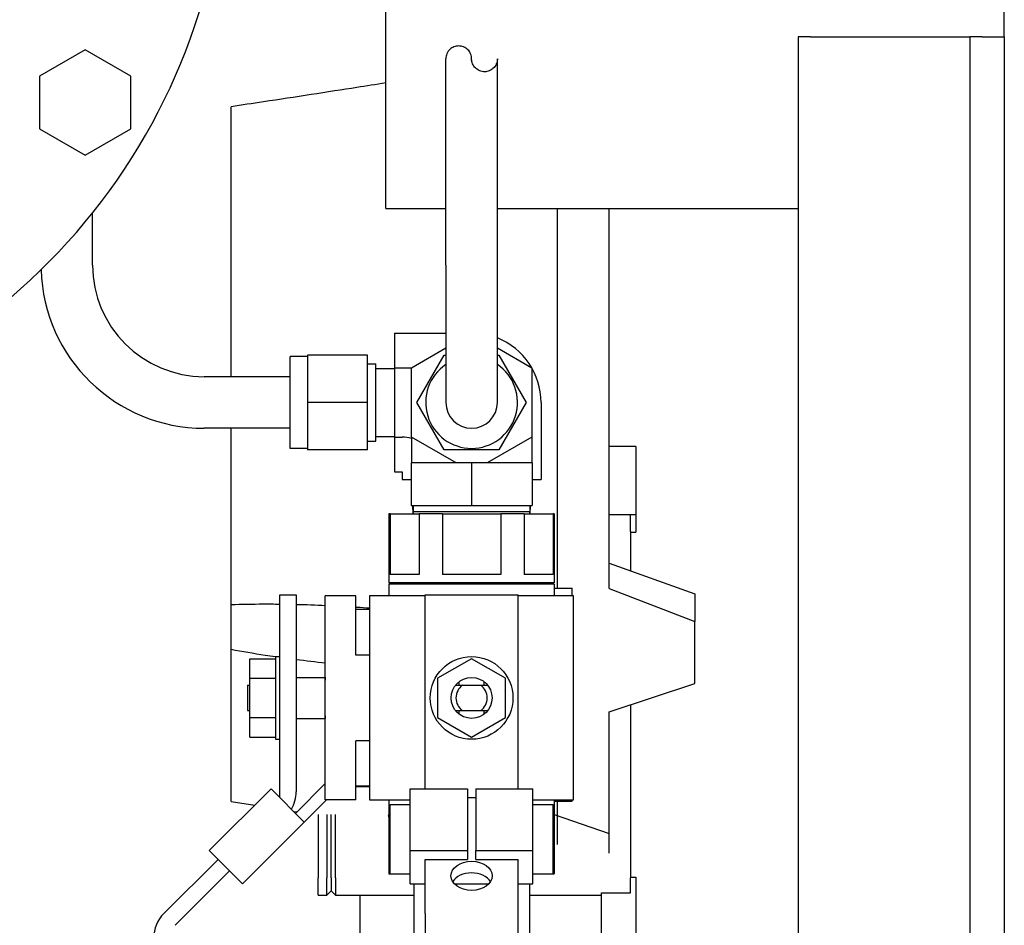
# Model space of a CAD drawing. Header units: inches. Extents: x 5 to 1128, y -85 to 748.
# Tile 260 of 656: x 399.03 to 406.19, y 188.39 to 194.98. Entities that reach past the tile are written whole.
import ezdxf

# ---------------------------------------------------------------- set-up
doc = ezdxf.new("R2010")
doc.units = ezdxf.units.IN
doc.header["$LTSCALE"] = 32
doc.header["$MEASUREMENT"] = 0
doc.layers.add('Visible (ANSI)', color=7, linetype='Continuous', lineweight=30)

msp = doc.modelspace()

# ---------------------------------------------------------------- linework, layer by layer
at = {"layer": 'Visible (ANSI)'}
for p, q in [((401.69063, 193.60867), (401.69063, 195.10867)), ((406.19063, 194.85867), (406.19063, 195.10867)), ((404.69063, 194.85867), (404.69063, 182.35867)), ((404.78063, 194.85867), (404.69063, 194.85867)), ((404.78063, 194.85867), (405.75063, 194.85867)), ((405.75063, 194.85867), (405.94063, 194.85867)), ((405.94063, 194.85867), (405.94063, 182.35867)), ((406.03063, 194.85867), (405.94063, 194.85867)), ((406.03063, 194.85867), (406.19063, 194.85867)), ((406.19063, 194.85867), (406.19063, 182.35867)), ((399.50369, 194.76532), (399.17169, 194.57364)), ((399.83569, 194.57364), (399.50369, 194.76532)), ((402.12813, 193.19867), (402.12813, 194.69867)), ((402.50313, 193.19867), (402.50313, 194.69867)), ((402.50334, 193.19867), (402.50334, 194.69867)), ((399.17169, 194.57364), (399.17169, 194.19028)), ((399.83569, 194.19028), (399.83569, 194.57364)), ((400.56563, 192.38617), (400.56563, 194.35033)), ((399.17169, 194.19028), (399.50369, 193.9986)), ((399.50369, 193.9986), (399.83569, 194.19028)), ((401.69063, 193.60867), (402.12813, 193.60867)), ((402.50334, 193.60867), (404.69063, 193.60867)), ((402.94063, 190.84667), (402.94063, 193.60867)), ((403.31563, 190.8452), (403.31563, 193.60867)), ((399.55829, 193.19867), (399.55829, 193.57719)), ((402.12813, 193.19867), (402.12813, 192.19867)), ((402.50313, 192.19867), (402.50313, 193.19867)), ((402.50334, 192.59548), (402.50334, 193.19867)), ((401.75564, 192.70385), (401.75564, 192.45126)), ((401.75564, 192.70385), (402.12813, 192.70385)), ((401.87813, 192.45126), (402.12813, 192.5956)), ((402.50313, 192.5956), (402.75313, 192.45126)), ((400.99579, 191.86467), (400.99579, 192.53267)), ((401.12178, 192.53267), (400.99579, 192.53267)), ((401.55879, 192.54267), (401.12178, 192.54267)), ((401.12178, 192.54267), (401.12178, 192.19867)), ((401.55879, 192.19867), (401.55879, 192.54267)), ((401.91842, 192.19867), (402.11702, 192.54267)), ((402.11702, 192.54267), (402.12813, 192.54267)), ((402.50313, 192.54267), (402.51424, 192.54267)), ((402.51424, 192.54267), (402.71285, 192.19867)), ((401.55879, 192.47927), (401.61784, 192.47927)), ((401.61784, 191.91807), (401.61784, 192.47927)), ((401.75564, 192.45126), (401.87813, 192.45126)), ((401.75564, 192.45126), (401.75564, 191.94608)), ((401.87813, 191.94608), (401.87813, 192.45126)), ((402.75313, 192.45126), (402.75313, 191.94608)), ((400.99579, 192.38617), (400.37079, 192.38617)), ((401.61784, 192.44617), (401.75564, 192.44617)), ((401.55879, 192.19867), (401.12178, 192.19867)), ((401.12178, 192.19867), (401.12178, 191.85467)), ((401.55879, 191.85467), (401.55879, 192.19867)), ((402.11702, 191.85467), (401.91842, 192.19867)), ((402.71285, 192.19867), (402.51424, 191.85467)), ((402.82098, 192.19854), (402.82098, 191.63867)), ((400.99579, 192.01117), (400.37079, 192.01117)), ((400.56563, 190.728), (400.56563, 192.01117)), ((401.61784, 191.95117), (401.75564, 191.95117)), ((401.55879, 191.91807), (401.61784, 191.91807)), ((401.75564, 191.94608), (401.80969, 191.94608)), ((401.75564, 191.94608), (401.75564, 191.69349)), ((401.87813, 191.94608), (401.87813, 191.75867)), ((402.20274, 191.75867), (401.87813, 191.94608)), ((402.75313, 191.94608), (402.42853, 191.75867)), ((402.75313, 191.94608), (402.75313, 191.75867)), ((403.51038, 191.87867), (403.31563, 191.87867)), ((403.51038, 191.87867), (403.51038, 191.38367)), ((401.12178, 191.86467), (400.99579, 191.86467)), ((401.55879, 191.85467), (401.12178, 191.85467)), ((402.51424, 191.85467), (402.11702, 191.85467)), ((402.31563, 191.75867), (401.87563, 191.75867)), ((401.87563, 191.75867), (401.87563, 191.44867)), ((402.31563, 191.75867), (402.31563, 191.44867)), ((402.75563, 191.75867), (402.31563, 191.75867)), ((402.75563, 191.75867), (402.75563, 191.44867)), ((401.75564, 191.69349), (401.80969, 191.69349)), ((401.81048, 191.6927), (401.81048, 191.63867)), ((401.81048, 191.63867), (401.87563, 191.63867)), ((402.75563, 191.63867), (402.82098, 191.63867)), ((401.87563, 191.44867), (402.31563, 191.44867)), ((401.88955, 191.38867), (401.88767, 191.44867)), ((401.89172, 191.44867), (401.89172, 191.40485)), ((402.31563, 191.44867), (402.75563, 191.44867)), ((402.73955, 191.44867), (402.73955, 191.40485)), ((402.74131, 191.38867), (402.74319, 191.44867)), ((402.74151, 191.38867), (402.74339, 191.44867)), ((401.72267, 191.38867), (401.71463, 191.38867)), ((401.71463, 191.38867), (401.71463, 190.88667)), ((401.72267, 191.38867), (401.72267, 190.94667)), ((401.72267, 191.38867), (401.93432, 191.38867)), ((401.89172, 191.40485), (402.73955, 191.40485)), ((401.89222, 191.38867), (401.89172, 191.40485)), ((402.10399, 191.38867), (401.93432, 191.38867)), ((401.93432, 191.38867), (401.93432, 190.94667)), ((402.10399, 191.38867), (402.10399, 190.94667)), ((402.10399, 191.38867), (402.52728, 191.38867)), ((402.69695, 191.38867), (402.52728, 191.38867)), ((402.52728, 191.38867), (402.52728, 190.94667)), ((402.69695, 191.38867), (402.69695, 190.94667)), ((402.69695, 191.38867), (402.9086, 191.38867)), ((402.73904, 191.38867), (402.73955, 191.40485)), ((402.91663, 191.38867), (402.9086, 191.38867)), ((402.9086, 191.38867), (402.9086, 190.94667)), ((402.91663, 191.38867), (402.91663, 190.88667)), ((403.31563, 191.38367), (403.47038, 191.38367)), ((403.47038, 191.38367), (403.51038, 191.38367)), ((403.47038, 191.25867), (403.47038, 191.38367)), ((403.51038, 191.38367), (403.51038, 191.25367)), ((403.47038, 191.25867), (403.47038, 190.97317)), ((403.47038, 191.25367), (403.51038, 191.25367)), ((403.31563, 191.02849), (403.94063, 190.80504)), ((403.31563, 191.02849), (403.94063, 190.80505)), ((402.91663, 190.88667), (401.71463, 190.88667)), ((402.91663, 190.87667), (401.71463, 190.87667)), ((401.71463, 190.87667), (401.71463, 190.79067)), ((401.72063, 190.88667), (401.72063, 190.87667)), ((401.93432, 190.94667), (401.72267, 190.94667)), ((402.52728, 190.94667), (402.10399, 190.94667)), ((402.9086, 190.94667), (402.69695, 190.94667)), ((402.91063, 190.88667), (402.91063, 190.87667)), ((402.91663, 190.87667), (402.91663, 190.79067)), ((402.91663, 190.84667), (403.04663, 190.84667)), ((403.04663, 190.79067), (403.04663, 190.84667)), ((403.31563, 190.8452), (403.94063, 190.60402)), ((403.94063, 190.80505), (403.94063, 190.80504)), ((403.94063, 190.80504), (403.94063, 190.70453)), ((400.92003, 189.32321), (400.92003, 190.79867)), ((400.92003, 190.79867), (401.03963, 190.79867)), ((401.03963, 190.79867), (401.03963, 189.36626)), ((401.25163, 189.30667), (401.25163, 190.79067)), ((401.47363, 190.79067), (401.25163, 190.79067)), ((401.47363, 190.36067), (401.47363, 190.79067)), ((401.97813, 190.79067), (401.57363, 190.79067)), ((401.57363, 190.79067), (401.57363, 189.30667)), ((401.97813, 190.79867), (402.65313, 190.79867)), ((401.97813, 189.38664), (401.97813, 190.79867)), ((402.65313, 189.38664), (402.65313, 190.79867)), ((403.05763, 190.79067), (402.65313, 190.79067)), ((403.05763, 189.30667), (403.05763, 190.79067)), ((400.56563, 190.40018), (400.56563, 190.728)), ((401.57363, 190.69167), (401.47363, 190.69167)), ((403.94063, 190.70453), (403.94063, 190.60402)), ((403.94063, 190.15377), (403.94063, 190.60402)), ((400.56563, 189.29492), (400.56563, 190.40018)), ((400.70153, 190.33417), (400.88903, 190.33417)), ((400.70153, 190.19142), (400.70153, 190.33417)), ((400.88903, 190.34967), (400.88903, 189.74767)), ((400.88903, 190.34967), (400.92003, 190.34967)), ((401.57363, 190.36067), (401.47363, 190.36067)), ((402.31563, 190.33417), (402.06838, 190.19142)), ((402.56288, 190.19142), (402.31563, 190.33417)), ((400.70153, 190.19142), (400.88903, 190.19142)), ((400.70153, 189.90592), (400.70153, 190.19142)), ((401.03963, 190.19742), (401.25063, 190.19742)), ((401.25063, 190.19867), (401.25163, 190.19867)), ((401.25063, 190.19867), (401.25063, 190.17867)), ((401.25063, 190.15879), (401.25063, 190.17867)), ((402.06838, 190.19142), (402.06838, 189.90592)), ((402.22363, 190.16556), (402.22363, 190.14067)), ((402.40763, 190.14067), (402.40763, 190.16556)), ((402.56288, 189.90592), (402.56288, 190.19142)), ((400.68563, 190.14067), (400.68563, 189.95667)), ((400.68563, 190.14067), (400.70153, 190.14067)), ((402.24874, 190.14067), (402.38253, 190.14067)), ((403.31563, 189.94748), (403.94063, 190.15377)), ((403.31563, 189.94748), (403.94063, 190.15376)), ((403.94063, 190.15377), (403.94063, 190.15376)), ((400.68563, 189.95667), (400.70153, 189.95667)), ((402.22363, 189.95667), (402.22363, 189.93178)), ((402.24874, 189.95667), (402.38253, 189.95667)), ((402.40763, 189.93178), (402.40763, 189.95667)), ((403.31563, 188.91992), (403.31563, 189.94748)), ((403.47038, 189.99856), (403.47038, 188.73867)), ((400.70153, 189.90592), (400.88903, 189.90592)), ((400.70153, 189.76317), (400.70153, 189.90592)), ((401.03963, 189.89992), (401.25063, 189.89992)), ((401.25063, 189.91867), (401.25063, 189.93855)), ((401.25063, 189.91867), (401.25063, 189.89867)), ((401.25063, 189.89867), (401.25163, 189.89867)), ((402.06838, 189.90592), (402.31563, 189.76317)), ((402.31563, 189.76317), (402.56288, 189.90592)), ((400.70153, 189.76317), (400.88903, 189.76317)), ((400.88903, 189.74767), (400.92003, 189.74767)), ((401.57363, 189.73667), (401.47363, 189.73667)), ((401.47363, 189.30667), (401.47363, 189.73667)), ((400.40759, 188.93762), (400.85661, 189.38664)), ((400.85661, 189.38664), (401.09837, 189.14488)), ((401.03494, 189.2083), (401.25163, 189.425)), ((401.57363, 189.40567), (401.47363, 189.40567)), ((401.57363, 189.40297), (401.47363, 189.40297)), ((401.86968, 189.38664), (402.28563, 189.38664)), ((401.86968, 188.93762), (401.86968, 189.38664)), ((402.28563, 189.38664), (402.28563, 188.93762)), ((402.34563, 189.38664), (402.76158, 189.38664)), ((402.34563, 189.38664), (402.34563, 188.93762)), ((402.76158, 188.93762), (402.76158, 189.38664)), ((401.26016, 189.30667), (401.09837, 189.14488)), ((401.47363, 189.30667), (401.25163, 189.30667)), ((401.57363, 189.30667), (401.86968, 189.30667)), ((401.71463, 189.30667), (401.71463, 188.76867)), ((402.28563, 189.32321), (402.34563, 189.32321)), ((402.76158, 189.30667), (403.05763, 189.30667)), ((402.91663, 189.30667), (402.91663, 188.76867)), ((403.04663, 189.29667), (403.04663, 189.30667)), ((400.56563, 189.29492), (400.73772, 189.26775)), ((401.72267, 188.76867), (401.72267, 189.27267)), ((401.72267, 189.27267), (401.86968, 189.27267)), ((402.76158, 189.27267), (402.9086, 189.27267)), ((402.9086, 188.76867), (402.9086, 189.27267)), ((402.91663, 189.29667), (403.04663, 189.29667)), ((402.94063, 188.98244), (402.94063, 189.29667)), ((401.02008, 189.22317), (401.04575, 189.21911)), ((401.1553, 189.20181), (401.15938, 189.20117)), ((401.20038, 189.20117), (401.20038, 188.73867)), ((401.26213, 189.20117), (401.26213, 188.73867)), ((401.29338, 188.73867), (401.29338, 189.20117)), ((401.32463, 188.73867), (401.32463, 189.20117)), ((402.91663, 189.20117), (403.31563, 189.06142)), ((401.09837, 189.14488), (400.64935, 188.69586)), ((400.07726, 188.48043), (400.47102, 188.8742)), ((400.64935, 188.69586), (400.40759, 188.93762)), ((401.86968, 188.93762), (402.28563, 188.93762)), ((401.86968, 188.69586), (401.86968, 188.93762)), ((401.97813, 188.48043), (401.97813, 188.8742)), ((401.97813, 188.8742), (402.28563, 188.8742)), ((402.28563, 188.93762), (402.28563, 188.8742)), ((402.34563, 188.93762), (402.76158, 188.93762)), ((402.34563, 188.8742), (402.34563, 188.93762)), ((402.34563, 188.8742), (402.65313, 188.8742)), ((402.65313, 188.48043), (402.65313, 188.8742)), ((402.76158, 188.69586), (402.76158, 188.93762)), ((400.55559, 188.78963), (400.16024, 188.39428)), ((401.20038, 188.61367), (401.20038, 188.73867)), ((401.26213, 188.61367), (401.26213, 188.73867)), ((401.29338, 188.73867), (401.29338, 188.64492)), ((401.32463, 188.73867), (401.32463, 188.61367)), ((401.71463, 188.76867), (401.72267, 188.76867)), ((401.72267, 188.76867), (401.86968, 188.76867)), ((402.76158, 188.76867), (402.9086, 188.76867)), ((402.9086, 188.76867), (402.91663, 188.76867)), ((403.47038, 188.74367), (403.51038, 188.74367)), ((403.47038, 188.63042), (403.47038, 188.73867)), ((403.51038, 188.74367), (403.51038, 188.11867)), ((401.86968, 188.69586), (401.97813, 188.69586)), ((401.89563, 188.69586), (401.89563, 184.26867)), ((402.19049, 188.69586), (402.44078, 188.69586)), ((402.65313, 188.69586), (402.76158, 188.69586)), ((402.73563, 188.69586), (402.73563, 184.26867)), ((401.20038, 188.61367), (401.26213, 188.61367)), ((401.26213, 188.61367), (401.29338, 188.64492)), ((401.29338, 188.64492), (401.32463, 188.61367)), ((401.32463, 188.61367), (401.89563, 188.61367)), ((401.50313, 188.61367), (401.50313, 187.89367)), ((402.73563, 188.61367), (403.26038, 188.61367)), ((403.26038, 188.63042), (403.47038, 188.63042)), ((403.26038, 188.11867), (403.26038, 188.63042)), ((401.97813, 188.48043), (401.97813, 188.30366)), ((402.65313, 188.30366), (402.65313, 188.48043))]:
    msp.add_line(p, q, dxfattribs=at)
for radius in [0.301, 0.14875]:
    msp.add_circle((402.31563, 190.04867), radius, dxfattribs=at)
for centre, radius, start, end in [((396.06563, 196.36685), 4.47, 278.693422, 80.031067), ((396.06563, 196.36685), 3.159, 308.525823, 88.367421), ((400.37079, 193.19867), 0.8125, 180, 270), ((400.37079, 193.19867), 1.1875, 181.670613, 270), ((402.31566, 192.19854), 0.50531, 0, 68.197994), ((402.31563, 192.19867), 0.334, 124.151097, 55.848903), ((402.31563, 192.19867), 0.1875, 180, 0), ((401.80969, 191.6927), 0.25338, 74.329561, 90), ((401.80969, 191.6927), 0.000787, 0, 90), ((402.31563, 190.04867), 0.11375, 126.022003, 233.977997), ((402.31563, 190.04867), 0.11375, 306.022003, 53.977997), ((400.78963, 189.36626), 0.25, 329.303099, 0), ((402.22038, 189.26867), 0.515, 187.53131, 190.875696), ((400.25403, 188.30366), 0.25, 135, 180)]:
    msp.add_arc(centre, radius, start, end, dxfattribs=at)
msp.add_ellipse((402.31563, 188.75434), major_axis=(0.15, 0), ratio=0.7071068, dxfattribs=at)
msp.add_ellipse((402.31563, 188.66977), major_axis=(0.15, 0), ratio=0.7071068, start_param=0.4100625, end_param=2.7315301, dxfattribs=at)
for points, knots in [([(402.31563, 194.69867), (402.31563, 194.71046), (402.31327, 194.72303), (402.30369, 194.74614), (402.29647, 194.75667), (402.2794, 194.77374), (402.26831, 194.78108), (402.24494, 194.79041), (402.23269, 194.79242), (402.20961, 194.79242), (402.19746, 194.7899), (402.17623, 194.78135), (402.16713, 194.77536), (402.14962, 194.75998), (402.14129, 194.74842), (402.13056, 194.72376), (402.12813, 194.71067), (402.12813, 194.69867)], [0.90271333, 0.90271333, 0.90271333, 0.90271333, 0.99256407, 0.99256407, 1.08241482, 1.08241482, 1.17753152, 1.17753152, 1.27264821, 1.27264821, 1.38061569, 1.38061569, 1.48858317, 1.48858317, 1.64700491, 1.64700491, 1.80542665, 1.80542665, 1.80542665, 1.80542665]), ([(402.31584, 194.69867), (402.31584, 194.71046), (402.31347, 194.72303), (402.30389, 194.74614), (402.29667, 194.75667), (402.2796, 194.77374), (402.26852, 194.78108), (402.24515, 194.79041), (402.2329, 194.79242), (402.22205, 194.79242), (402.22202, 194.79242), (402.22198, 194.79242)], [0.90271333, 0.90271333, 0.90271333, 0.90271333, 0.99256407, 0.99256407, 1.08241482, 1.08241482, 1.17753152, 1.17753152, 1.27264821, 1.27264821, 1.27294702, 1.27294702, 1.27294702, 1.27294702]), ([(402.50313, 194.69867), (402.50313, 194.68667), (402.50071, 194.67358), (402.48997, 194.64892), (402.48165, 194.63736), (402.46413, 194.62198), (402.45503, 194.61599), (402.4338, 194.60744), (402.42165, 194.60492), (402.39857, 194.60492), (402.38632, 194.60693), (402.36295, 194.61626), (402.35187, 194.6236), (402.3348, 194.64067), (402.32758, 194.6512), (402.31799, 194.6743), (402.31563, 194.68688), (402.31563, 194.69867)], [-1.80542665, -1.80542665, -1.80542665, -1.80542665, -1.64700491, -1.64700491, -1.48858317, -1.48858317, -1.38061569, -1.38061569, -1.27264821, -1.27264821, -1.17753152, -1.17753152, -1.08241482, -1.08241482, -0.99256407, -0.99256407, -0.90271333, -0.90271333, -0.90271333, -0.90271333]), ([(402.40948, 194.60492), (402.3987, 194.60493), (402.38649, 194.60695), (402.36316, 194.61626), (402.35207, 194.6236), (402.335, 194.64067), (402.32778, 194.6512), (402.3182, 194.6743), (402.31584, 194.68688), (402.31584, 194.69867)], [-1.27234956, -1.27234956, -1.27234956, -1.27234956, -1.17753152, -1.17753152, -1.08241482, -1.08241482, -0.99256407, -0.99256407, -0.90271333, -0.90271333, -0.90271333, -0.90271333]), ([(401.69063, 194.52351), (401.61906, 194.51212), (401.54901, 194.50104), (401.26785, 194.45684), (401.03336, 194.42066), (400.72183, 194.37365), (400.64317, 194.36187), (400.56563, 194.35033)], [11.1052083, 11.1052083, 11.1052083, 11.1052083, 11.626656, 11.626656, 13.2741555, 13.2741555, 13.833195, 13.833195, 13.833195, 13.833195]), ([(400.56563, 190.728), (400.64317, 190.73088), (400.72183, 190.73219), (400.8405, 190.73249), (400.8803, 190.73231), (400.92003, 190.73186)], [1.08845993, 1.08845993, 1.08845993, 1.08845993, 1.64749949, 1.64749949, 1.92897296, 1.92897296, 1.92897296, 1.92897296]), ([(401.47363, 190.71012), (401.47623, 190.70996), (401.47882, 190.70979), (401.51169, 190.70762), (401.54246, 190.70547), (401.57363, 190.70315)], [3.27501682, 3.27501682, 3.27501682, 3.27501682, 3.29499898, 3.29499898, 3.52855453, 3.52855453, 3.52855453, 3.52855453]), ([(400.88903, 190.34744), (400.86387, 190.35106), (400.8387, 190.35478), (400.7303, 190.37125), (400.64732, 190.385), (400.56563, 190.40018)], [1.43766465, 1.43766465, 1.43766465, 1.43766465, 1.61556717, 1.61556717, 2.20429815, 2.20429815, 2.20429815, 2.20429815])]:
    msp.add_open_spline(points, degree=3, knots=knots, dxfattribs=at)
for points in [[(402.50334, 194.69867), (402.50334, 194.69664), (402.50327, 194.69458), (402.50313, 194.69249)], [(401.03963, 190.72972), (401.11109, 190.728), (401.18198, 190.72549), (401.25163, 190.72236)], [(401.25163, 190.30161), (401.18199, 190.30928), (401.1111, 190.3177), (401.03963, 190.32692)]]:
    msp.add_open_spline(points, degree=3, dxfattribs=at)
for points, weights in [([(402.19875, 190.14067), (402.22707, 190.14067), (402.24874, 190.14067)], [2.47194217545, 2.72378885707, 2.89244266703]), ([(402.38253, 190.14067), (402.40419, 190.14067), (402.43252, 190.14067)], [2.89244266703, 2.72378885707, 2.47194217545]), ([(402.19875, 189.95667), (402.22707, 189.95667), (402.24874, 189.95667)], [2.47194217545, 2.72378885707, 2.89244266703]), ([(402.38253, 189.95667), (402.40419, 189.95667), (402.43252, 189.95667)], [2.89244266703, 2.72378885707, 2.47194217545])]:
    msp.add_rational_spline(points, weights, degree=2, dxfattribs=at)

doc.saveas('drawing.dxf')
